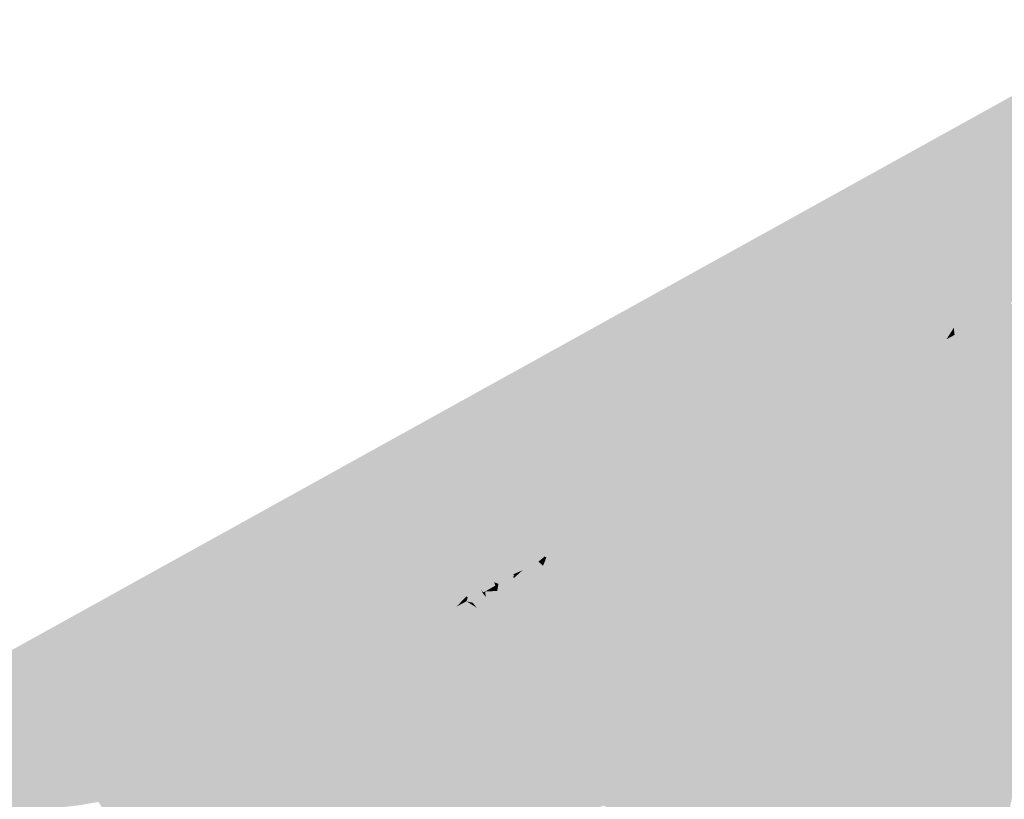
# Model space of a CAD drawing. Header units: metres. Extents: x 164696 to 183842, y 382615 to 387356.
# Tile 700 of 1056: x 182699.38 to 182701.67, y 386644.91 to 386646.72. Entities that reach past the tile are written whole.
import ezdxf

# ---------------------------------------------------------------- set-up
doc = ezdxf.new("R2010")
doc.units = ezdxf.units.M
doc.layers.add('C3D-SURFACE_TINSURFACE', color=7, linetype='Continuous')

msp = doc.modelspace()

# ---------------------------------------------------------------- linework, layer by layer
at = {"layer": 'C3D-SURFACE_TINSURFACE', "color": 11, "linetype": 'Continuous', "lineweight": -3, "true_color": 0xff8585}
for points in [[(182697.3308, 386644.1102), (182702.013, 386646.7242), (182696.6786, 386643.7692)], [(182697.3308, 386644.1102), (182700.0044, 386645.5786), (182702.013, 386646.7242)], [(182700.0044, 386645.5786), (182700.3173, 386645.6611), (182702.013, 386646.7242)], [(182701.4301, 386646.02), (182702.013, 386646.7242), (182700.3173, 386645.6611)], [(182701.4565, 386646.011), (182702.013, 386646.7242), (182701.4251, 386645.993)], [(182701.4251, 386645.993), (182702.013, 386646.7242), (182701.4301, 386646.02)], [(182701.4879, 386646.0281), (182702.013, 386646.7242), (182701.4565, 386646.011)], [(182701.5194, 386646.0452), (182702.013, 386646.7242), (182701.4879, 386646.0281)], [(182701.52, 386646.0181), (182702.013, 386646.7242), (182701.5194, 386646.0452)], [(182701.5535, 386646.0363), (182702.013, 386646.7242), (182701.52, 386646.0181)], [(182701.5567, 386646.0067), (182702.013, 386646.7242), (182701.5535, 386646.0363)], [(182701.5584, 386645.9902), (182702.013, 386646.7242), (182701.5567, 386646.0067)], [(182701.5584, 386645.9902), (182701.577, 386646.0003), (182702.013, 386646.7242)], [(182701.577, 386646.0003), (182701.6142, 386646.0206), (182702.013, 386646.7242)], [(182701.6142, 386646.0206), (182701.6515, 386646.0408), (182702.013, 386646.7242)], [(182701.6515, 386646.0408), (182701.6888, 386646.061), (182702.013, 386646.7242)], [(182701.6466, 386645.754), (182701.653, 386645.7224), (182701.7633, 386646.1026)], [(182701.6466, 386645.754), (182701.7633, 386646.1026), (182701.7261, 386646.0813)], [(182701.653, 386645.7224), (182702.4562, 386645.9184), (182701.7633, 386646.1026)], [(182701.6055, 386645.7134), (182701.621, 386645.7218), (182701.7261, 386646.0813)], [(182701.6055, 386645.7134), (182701.7261, 386646.0813), (182701.6888, 386646.061)], [(182701.621, 386645.7218), (182701.6466, 386645.754), (182701.7261, 386646.0813)], [(182701.5722, 386645.7049), (182701.5739, 386645.6706), (182701.6888, 386646.061)], [(182701.5722, 386645.7049), (182701.6888, 386646.061), (182701.6515, 386646.0408)], [(182701.5739, 386645.6706), (182701.6055, 386645.7134), (182701.6888, 386646.061)], [(182701.5311, 386645.6613), (182701.5281, 386645.6248), (182701.6515, 386646.0408)], [(182701.5281, 386645.6248), (182701.5722, 386645.7049), (182701.6515, 386646.0408)], [(182701.5311, 386645.6613), (182701.6515, 386646.0408), (182701.6142, 386646.0206)], [(182701.4301, 386646.02), (182700.3173, 386645.6611), (182701.092, 386645.8031)], [(182701.5296, 386645.7901), (182701.5151, 386645.6901), (182701.6142, 386646.0206)], [(182701.5311, 386645.6613), (182701.6142, 386646.0206), (182701.5151, 386645.6901)], [(182701.5296, 386645.7901), (182701.6142, 386646.0206), (182701.577, 386646.0003)], [(182701.5003, 386645.7991), (182701.4608, 386645.6182), (182701.577, 386646.0003)], [(182701.5296, 386645.7901), (182701.577, 386646.0003), (182701.4608, 386645.6182)], [(182701.5003, 386645.7991), (182701.577, 386646.0003), (182701.5584, 386645.9902)], [(182701.653, 386645.7224), (182701.7895, 386645.5497), (182702.4562, 386645.9184)], [(182701.5147, 386645.8992), (182701.471, 386645.8082), (182701.4395, 386645.6564)], [(182701.5003, 386645.7991), (182701.5147, 386645.8992), (182701.4395, 386645.6564)], [(182701.092, 386645.8031), (182700.3173, 386645.6611), (182701.0227, 386645.7802)], [(182701.471, 386645.8082), (182701.4524, 386645.798), (182701.4395, 386645.6564)], [(182701.0319, 386645.7705), (182701.0227, 386645.7802), (182700.3173, 386645.6611)], [(182701.4524, 386645.798), (182701.4352, 386645.7551), (182701.4395, 386645.6564)], [(182701.5003, 386645.7991), (182701.4395, 386645.6564), (182701.4608, 386645.6182)], [(182701.5296, 386645.7901), (182701.4608, 386645.6182), (182701.4715, 386645.599)], [(182701.0874, 386645.7659), (182701.0319, 386645.7705), (182700.3173, 386645.6611)], [(182701.0874, 386645.7659), (182700.3173, 386645.6611), (182701.0104, 386645.7424)], [(182701.0104, 386645.7424), (182700.3173, 386645.6611), (182700.9418, 386645.7216)], [(182701.4072, 386645.7399), (182701.3933, 386645.7319), (182701.4395, 386645.6564)], [(182701.4212, 386645.7475), (182701.4072, 386645.7399), (182701.4395, 386645.6564)], [(182701.4352, 386645.7551), (182701.4212, 386645.7475), (182701.4395, 386645.6564)], [(182700.9468, 386645.7079), (182700.9418, 386645.7216), (182700.3173, 386645.6611)], [(182701.3033, 386645.7166), (182701.3234, 386645.694), (182701.4395, 386645.6564)], [(182701.3033, 386645.7166), (182701.4395, 386645.6564), (182701.369, 386645.6986)], [(182701.3914, 386645.7107), (182701.3901, 386645.6966), (182701.4395, 386645.6564)], [(182701.3933, 386645.7319), (182701.3914, 386645.7107), (182701.4395, 386645.6564)], [(182700.9468, 386645.7079), (182700.3173, 386645.6611), (182700.8521, 386645.6876)], [(182701.3234, 386645.694), (182701.3354, 386645.6804), (182701.4395, 386645.6564)], [(182701.369, 386645.6986), (182701.4395, 386645.6564), (182701.3901, 386645.6966)], [(182700.8832, 386645.6734), (182700.8521, 386645.6876), (182700.3173, 386645.6611)], [(182700.9227, 386645.6555), (182700.8832, 386645.6734), (182700.3173, 386645.6611)], [(182701.4148, 386645.6329), (182701.4395, 386645.6564), (182701.3354, 386645.6804)], [(182699.3207, 386644.8727), (182700.3173, 386645.6611), (182699.2516, 386645.11)], [(182700.0044, 386645.5786), (182699.2516, 386645.11), (182700.3173, 386645.6611)], [(182699.3207, 386644.8727), (182699.6021, 386644.9226), (182700.3173, 386645.6611)], [(182699.6393, 386644.9428), (182700.3173, 386645.6611), (182699.6021, 386644.9226)], [(182699.6533, 386644.9504), (182700.3173, 386645.6611), (182699.6393, 386644.9428)], [(182699.6533, 386644.9504), (182699.7708, 386645.0657), (182700.3173, 386645.6611)], [(182699.7708, 386645.0657), (182699.8312, 386645.1151), (182700.3173, 386645.6611)], [(182699.8312, 386645.1151), (182699.9441, 386645.2284), (182700.3173, 386645.6611)], [(182699.9521, 386645.2218), (182700.3173, 386645.6611), (182699.9441, 386645.2284)], [(182699.9521, 386645.2218), (182699.9933, 386645.2551), (182700.3173, 386645.6611)], [(182699.9933, 386645.2551), (182700.0309, 386645.2855), (182700.3173, 386645.6611)], [(182700.0424, 386645.2818), (182700.3173, 386645.6611), (182700.0309, 386645.2855)], [(182700.0669, 386645.2951), (182700.3173, 386645.6611), (182700.0424, 386645.2818)], [(182700.0689, 386645.2732), (182700.3173, 386645.6611), (182700.0669, 386645.2951)], [(182700.0689, 386645.2732), (182700.1161, 386645.3218), (182700.3173, 386645.6611)], [(182700.123, 386645.3025), (182700.3173, 386645.6611), (182700.1161, 386645.3218)], [(182700.1412, 386645.2991), (182700.3173, 386645.6611), (182700.123, 386645.3025)], [(182700.1522, 386645.2737), (182700.3173, 386645.6611), (182700.1412, 386645.2991)], [(182700.1424, 386645.2176), (182700.161, 386645.2283), (182700.3173, 386645.6611)], [(182700.1424, 386645.2176), (182700.3173, 386645.6611), (182700.1522, 386645.2737)], [(182700.161, 386645.2283), (182700.1982, 386645.2485), (182700.3173, 386645.6611)], [(182700.1982, 386645.2485), (182700.3385, 386645.6227), (182700.3173, 386645.6611)], [(182700.6417, 386645.5578), (182700.3173, 386645.6611), (182700.3385, 386645.6227)], [(182700.6717, 386645.5741), (182700.3173, 386645.6611), (182700.6417, 386645.5578)], [(182700.7017, 386645.5904), (182700.3173, 386645.6611), (182700.6717, 386645.5741)], [(182700.8146, 386645.5958), (182700.3173, 386645.6611), (182700.7017, 386645.5904)], [(182700.8146, 386645.5958), (182700.7879, 386645.6207), (182700.3173, 386645.6611)], [(182700.8197, 386645.638), (182700.3173, 386645.6611), (182700.7879, 386645.6207)], [(182700.9227, 386645.6555), (182700.3173, 386645.6611), (182700.8197, 386645.638)], [(182701.4148, 386645.6329), (182701.4608, 386645.6182), (182701.4395, 386645.6564)], [(182700.2355, 386645.2687), (182700.3385, 386645.6227), (182700.1982, 386645.2485)], [(182700.2355, 386645.2687), (182700.3596, 386645.5843), (182700.3385, 386645.6227)], [(182700.5966, 386645.5401), (182700.3385, 386645.6227), (182700.3596, 386645.5843)], [(182700.6532, 386645.5486), (182700.3385, 386645.6227), (182700.5966, 386645.5401)], [(182700.6417, 386645.5578), (182700.3385, 386645.6227), (182700.6532, 386645.5486)], [(182701.3932, 386645.6345), (182701.4608, 386645.6182), (182701.4148, 386645.6329)], [(182701.4715, 386645.599), (182701.4608, 386645.6182), (182701.3932, 386645.6345)], [(182700.2728, 386645.289), (182700.3596, 386645.5843), (182700.2355, 386645.2687)], [(182700.3101, 386645.3092), (182700.3596, 386645.5843), (182700.2728, 386645.289)], [(182700.3101, 386645.3092), (182700.3807, 386645.546), (182700.3596, 386645.5843)], [(182700.5978, 386645.5077), (182700.3596, 386645.5843), (182700.3807, 386645.546)], [(182700.5978, 386645.5077), (182700.6054, 386645.5298), (182700.3596, 386645.5843)], [(182700.5966, 386645.5401), (182700.3596, 386645.5843), (182700.6054, 386645.5298)], [(182700.3473, 386645.3294), (182700.3807, 386645.546), (182700.3101, 386645.3092)], [(182700.3473, 386645.3294), (182700.4018, 386645.5076), (182700.3807, 386645.546)], [(182700.6022, 386645.4741), (182700.3807, 386645.546), (182700.4018, 386645.5076)], [(182700.6022, 386645.4741), (182700.6033, 386645.5009), (182700.3807, 386645.546)], [(182700.5978, 386645.5077), (182700.3807, 386645.546), (182700.6033, 386645.5009)], [(182700.3846, 386645.3497), (182700.4018, 386645.5076), (182700.3473, 386645.3294)], [(182700.3846, 386645.3497), (182700.4229, 386645.4692), (182700.4018, 386645.5076)], [(182700.5709, 386645.4519), (182700.4018, 386645.5076), (182700.4229, 386645.4692)], [(182700.5895, 386645.462), (182700.6027, 386645.4731), (182700.4018, 386645.5076)], [(182700.5895, 386645.462), (182700.4018, 386645.5076), (182700.5709, 386645.4519)], [(182700.6022, 386645.4741), (182700.4018, 386645.5076), (182700.6027, 386645.4731)], [(182700.8123, 386645.5204), (182700.6761, 386645.0088), (182700.7886, 386645.3617)], [(182700.8023, 386645.5025), (182700.6761, 386645.0088), (182700.8123, 386645.5204)], [(182700.8023, 386645.5025), (182700.7131, 386645.2664), (182700.655, 386645.0472)], [(182700.8023, 386645.5025), (182700.655, 386645.0472), (182700.6761, 386645.0088)], [(182700.3986, 386645.3572), (182700.4229, 386645.4692), (182700.3846, 386645.3497)], [(182700.3986, 386645.3572), (182700.422, 386645.3817), (182700.4229, 386645.4692)], [(182700.4249, 386645.3784), (182700.4229, 386645.4692), (182700.422, 386645.3817)], [(182700.4249, 386645.3784), (182700.444, 386645.4309), (182700.4229, 386645.4692)], [(182700.5308, 386645.4317), (182700.5307, 386645.4327), (182700.4229, 386645.4692)], [(182700.5308, 386645.4317), (182700.4229, 386645.4692), (182700.444, 386645.4309)], [(182700.5522, 386645.4418), (182700.5709, 386645.4519), (182700.4229, 386645.4692)], [(182700.5522, 386645.4418), (182700.4229, 386645.4692), (182700.5307, 386645.4327)], [(182700.5895, 386645.462), (182700.5709, 386645.4519), (182700.5284, 386645.2774)], [(182700.5895, 386645.462), (182700.5284, 386645.2774), (182700.6002, 386645.4527)], [(182700.5522, 386645.4418), (182700.5073, 386645.3158), (182700.5709, 386645.4519)], [(182700.5709, 386645.4519), (182700.5073, 386645.3158), (182700.5284, 386645.2774)], [(182700.5522, 386645.4418), (182700.5317, 386645.4234), (182700.5073, 386645.3158)], [(182700.5984, 386645.4333), (182700.6002, 386645.4527), (182700.5284, 386645.2774)], [(182700.4249, 386645.3784), (182700.4563, 386645.3976), (182700.444, 386645.4309)], [(182700.5308, 386645.4317), (182700.444, 386645.4309), (182700.4867, 386645.4141)], [(182700.4605, 386645.3907), (182700.4651, 386645.3925), (182700.444, 386645.4309)], [(182700.4605, 386645.3907), (182700.444, 386645.4309), (182700.4563, 386645.3976)], [(182700.4891, 386645.4062), (182700.4867, 386645.4141), (182700.444, 386645.4309)], [(182700.4891, 386645.4062), (182700.444, 386645.4309), (182700.4651, 386645.3925)], [(182700.531, 386645.4274), (182700.4934, 386645.3939), (182700.4862, 386645.3541)], [(182700.5317, 386645.4234), (182700.531, 386645.4274), (182700.4862, 386645.3541)], [(182700.5317, 386645.4234), (182700.4862, 386645.3541), (182700.5073, 386645.3158)], [(182700.5984, 386645.4333), (182700.5284, 386645.2774), (182700.5495, 386645.239)], [(182700.5984, 386645.4333), (182700.5495, 386645.239), (182700.5895, 386645.3446)], [(182700.467, 386645.3796), (182700.4651, 386645.3925), (182700.4605, 386645.3907)], [(182700.4934, 386645.3939), (182700.4891, 386645.4062), (182700.4651, 386645.3925)], [(182700.4934, 386645.3939), (182700.4651, 386645.3925), (182700.4862, 386645.3541)], [(182700.467, 386645.3796), (182700.4862, 386645.3541), (182700.4651, 386645.3925)], [(182700.4365, 386645.3663), (182700.4862, 386645.3541), (182700.467, 386645.3796)], [(182700.6783, 386645.3738), (182700.6128, 386645.1239), (182700.701, 386645.3862)], [(182700.6709, 386645.2258), (182700.701, 386645.3862), (182700.6128, 386645.1239)], [(182700.6452, 386645.3167), (182700.6128, 386645.1239), (182700.6783, 386645.3738)], [(182700.3846, 386645.3497), (182700.3473, 386645.3294), (182700.5284, 386645.2774)], [(182700.3986, 386645.3572), (182700.3846, 386645.3497), (182700.5073, 386645.3158)], [(182700.3846, 386645.3497), (182700.5284, 386645.2774), (182700.5073, 386645.3158)], [(182700.3986, 386645.3572), (182700.5073, 386645.3158), (182700.4456, 386645.3549)], [(182700.4456, 386645.3549), (182700.4862, 386645.3541), (182700.4365, 386645.3663)], [(182700.4456, 386645.3549), (182700.5073, 386645.3158), (182700.4862, 386645.3541)], [(182700.5895, 386645.3446), (182700.5495, 386645.239), (182700.5583, 386645.223)], [(182700.7886, 386645.3617), (182700.6761, 386645.0088), (182700.6972, 386644.9704)], [(182700.7886, 386645.3617), (182700.6972, 386644.9704), (182700.7974, 386645.3457)], [(182700.7974, 386645.3457), (182700.6972, 386644.9704), (182700.8192, 386645.3575)], [(182700.8192, 386645.3575), (182700.6972, 386644.9704), (182701.1322, 386645.1986)], [(182700.5495, 386645.239), (182700.3473, 386645.3294), (182700.3101, 386645.3092)], [(182700.5495, 386645.239), (182700.5284, 386645.2774), (182700.3473, 386645.3294)], [(182700.5495, 386645.239), (182700.3101, 386645.3092), (182700.2728, 386645.289)], [(182700.6452, 386645.3167), (182700.6202, 386645.2718), (182700.5917, 386645.1623)], [(182700.6452, 386645.3167), (182700.5917, 386645.1623), (182700.6128, 386645.1239)], [(182700.4548, 386645.235), (182700.2728, 386645.289), (182700.2355, 386645.2687)], [(182700.5583, 386645.223), (182700.5495, 386645.239), (182700.2728, 386645.289)], [(182700.5583, 386645.223), (182700.2728, 386645.289), (182700.4548, 386645.235)], [(182700.5917, 386645.1623), (182700.2355, 386645.2687), (182700.1982, 386645.2485)], [(182700.5829, 386645.1783), (182700.4533, 386645.2245), (182700.2355, 386645.2687)], [(182700.5829, 386645.1783), (182700.2355, 386645.2687), (182700.5917, 386645.1623)], [(182700.4548, 386645.235), (182700.2355, 386645.2687), (182700.4533, 386645.2245)], [(182700.5829, 386645.1783), (182700.5917, 386645.1623), (182700.6202, 386645.2718)], [(182700.6821, 386645.2319), (182700.655, 386645.0472), (182700.7131, 386645.2664)], [(182700.161, 386645.2283), (182700.6128, 386645.1239), (182700.1982, 386645.2485)], [(182700.5917, 386645.1623), (182700.1982, 386645.2485), (182700.6128, 386645.1239)], [(182700.6709, 386645.2258), (182700.6339, 386645.0855), (182700.6821, 386645.2319)], [(182700.6821, 386645.2319), (182700.6339, 386645.0855), (182700.655, 386645.0472)], [(182700.4426, 386645.1311), (182700.161, 386645.2283), (182700.1424, 386645.2176)], [(182700.4426, 386645.1311), (182700.6339, 386645.0855), (182700.161, 386645.2283)], [(182700.6339, 386645.0855), (182700.6128, 386645.1239), (182700.161, 386645.2283)], [(182700.6709, 386645.2258), (182700.6128, 386645.1239), (182700.6339, 386645.0855)], [(182701.1958, 386645.2103), (182700.7184, 386644.932), (182701.1534, 386645.1603)], [(182701.1322, 386645.1986), (182700.7184, 386644.932), (182701.1958, 386645.2103)], [(182701.1322, 386645.1986), (182700.6972, 386644.9704), (182700.7184, 386644.932)], [(182701.2064, 386645.1658), (182700.7395, 386644.8937), (182701.1746, 386645.122)], [(182701.1534, 386645.1603), (182700.7395, 386644.8937), (182701.2064, 386645.1658)], [(182701.7108, 386645.1684), (182701.6597, 386645.0461), (182701.601, 386644.7945)], [(182701.7108, 386645.1684), (182701.601, 386644.7945), (182701.7161, 386645.1588)], [(182701.1534, 386645.1603), (182700.7184, 386644.932), (182700.7395, 386644.8937)], [(182701.7161, 386645.1588), (182701.601, 386644.7945), (182701.6383, 386644.8147)], [(182701.7161, 386645.1588), (182701.6383, 386644.8147), (182701.7374, 386645.1206)], [(182700.4426, 386645.1311), (182700.3894, 386645.1271), (182700.655, 386645.0472)], [(182700.3894, 386645.1271), (182700.452, 386645.097), (182700.655, 386645.0472)], [(182700.4426, 386645.1311), (182700.655, 386645.0472), (182700.6339, 386645.0855)], [(182701.4905, 386644.9488), (182701.1746, 386645.122), (182700.7395, 386644.8937)], [(182701.6756, 386644.8349), (182701.7374, 386645.1206), (182701.6383, 386644.8147)], [(182700.452, 386645.097), (182700.4182, 386645.0866), (182700.6761, 386645.0088)], [(182700.452, 386645.097), (182700.6761, 386645.0088), (182700.655, 386645.0472)], [(182700.4182, 386645.0866), (182700.4323, 386645.0701), (182700.6761, 386645.0088)], [(182700.4452, 386645.0467), (182700.6761, 386645.0088), (182700.4323, 386645.0701)], [(182700.4452, 386645.0467), (182700.4792, 386645.0264), (182700.6972, 386644.9704)], [(182700.4452, 386645.0467), (182700.6972, 386644.9704), (182700.6761, 386645.0088)], [(182701.6597, 386645.0461), (182701.6457, 386645.0385), (182701.5637, 386644.7743)], [(182701.6597, 386645.0461), (182701.5637, 386644.7743), (182701.601, 386644.7945)], [(182700.3133, 386644.7608), (182700.6972, 386644.9704), (182700.4792, 386645.0264)], [(182701.6457, 386645.0385), (182701.5912, 386644.8895), (182701.5637, 386644.7743)], [(182700.2691, 386644.7117), (182700.7184, 386644.932), (182700.6972, 386644.9704)], [(182700.2691, 386644.7117), (182700.6972, 386644.9704), (182700.3133, 386644.7608)], [(182699.6572, 386644.8869), (182699.6393, 386644.9428), (182699.6021, 386644.9226)], [(182699.6533, 386644.9504), (182699.6393, 386644.9428), (182699.6572, 386644.8869)], [(182700.2691, 386644.7117), (182700.2248, 386644.6626), (182700.7184, 386644.932)], [(182700.2248, 386644.6626), (182700.2903, 386644.6734), (182700.7184, 386644.932)], [(182700.2903, 386644.6734), (182700.7395, 386644.8937), (182700.7184, 386644.932)], [(182701.4905, 386644.9488), (182700.7395, 386644.8937), (182701.4146, 386644.6933)], [(182701.4857, 386644.85), (182701.4905, 386644.9488), (182701.4146, 386644.6933)], [(182699.5149, 386644.8942), (182699.6021, 386644.9226), (182699.3207, 386644.8727)], [(182699.5149, 386644.8942), (182699.5648, 386644.9024), (182699.6021, 386644.9226)], [(182699.5769, 386644.884), (182699.6021, 386644.9226), (182699.5648, 386644.9024)], [(182699.5769, 386644.884), (182699.6485, 386644.8252), (182699.6021, 386644.9226)], [(182699.6572, 386644.8869), (182699.6021, 386644.9226), (182699.6485, 386644.8252)]]:
    msp.add_solid(points, dxfattribs=at)
at = {"layer": 'C3D-SURFACE_TINSURFACE', "color": 61, "linetype": 'Continuous', "lineweight": -3, "true_color": 0xe4eb6b}
for points in [[(182701.3907, 386645.8992), (182701.4279, 386645.9194), (182701.5194, 386646.0452)], [(182701.3907, 386645.8992), (182701.5194, 386646.0452), (182701.4879, 386646.0281)], [(182701.4279, 386645.9194), (182701.52, 386646.0181), (182701.5194, 386646.0452)], [(182701.4652, 386645.9397), (182701.5025, 386645.9599), (182701.5535, 386646.0363)], [(182701.4652, 386645.9397), (182701.5535, 386646.0363), (182701.52, 386646.0181)], [(182701.5025, 386645.9599), (182701.5567, 386646.0067), (182701.5535, 386646.0363)], [(182701.2789, 386645.8374), (182701.4301, 386646.02), (182701.092, 386645.8031)], [(182701.2789, 386645.8374), (182701.4251, 386645.993), (182701.4301, 386646.02)], [(182701.3162, 386645.8576), (182701.3534, 386645.879), (182701.4565, 386646.011)], [(182701.3162, 386645.8576), (182701.4565, 386646.011), (182701.4251, 386645.993)], [(182701.3534, 386645.879), (182701.3907, 386645.8992), (182701.4879, 386646.0281)], [(182701.3534, 386645.879), (182701.4879, 386646.0281), (182701.4565, 386646.011)], [(182701.4279, 386645.9194), (182701.4652, 386645.9397), (182701.52, 386646.0181)], [(182701.2789, 386645.8374), (182701.3162, 386645.8576), (182701.4251, 386645.993)], [(182701.5398, 386645.9801), (182701.5003, 386645.7991), (182701.5584, 386645.9902)], [(182701.5025, 386645.9599), (182701.5398, 386645.9801), (182701.5567, 386646.0067)], [(182701.5398, 386645.9801), (182701.5584, 386645.9902), (182701.5567, 386646.0067)], [(182701.5398, 386645.9801), (182701.5147, 386645.8992), (182701.5003, 386645.7991)], [(182701.5025, 386645.9599), (182701.5147, 386645.8992), (182701.5398, 386645.9801)], [(182701.4652, 386645.9397), (182701.471, 386645.8082), (182701.5025, 386645.9599)], [(182701.5025, 386645.9599), (182701.471, 386645.8082), (182701.5147, 386645.8992)], [(182701.3907, 386645.8992), (182701.4352, 386645.7551), (182701.4279, 386645.9194)], [(182701.4279, 386645.9194), (182701.4524, 386645.798), (182701.4652, 386645.9397)], [(182701.4279, 386645.9194), (182701.4352, 386645.7551), (182701.4524, 386645.798)], [(182701.4652, 386645.9397), (182701.4524, 386645.798), (182701.471, 386645.8082)], [(182701.3534, 386645.879), (182701.4212, 386645.7475), (182701.3907, 386645.8992)], [(182701.3907, 386645.8992), (182701.4212, 386645.7475), (182701.4352, 386645.7551)], [(182701.3162, 386645.8576), (182701.4072, 386645.7399), (182701.3534, 386645.879)], [(182701.3534, 386645.879), (182701.4072, 386645.7399), (182701.4212, 386645.7475)], [(182701.2789, 386645.8374), (182701.3933, 386645.7319), (182701.3162, 386645.8576)], [(182701.3162, 386645.8576), (182701.3933, 386645.7319), (182701.4072, 386645.7399)], [(182701.2417, 386645.8172), (182701.2789, 386645.8374), (182701.092, 386645.8031)], [(182701.2417, 386645.8172), (182701.3914, 386645.7107), (182701.2789, 386645.8374)], [(182701.2789, 386645.8374), (182701.3914, 386645.7107), (182701.3933, 386645.7319)], [(182701.2417, 386645.8172), (182701.0227, 386645.7802), (182701.0319, 386645.7705)], [(182701.2417, 386645.8172), (182701.092, 386645.8031), (182701.0227, 386645.7802)], [(182701.2417, 386645.8172), (182701.0319, 386645.7705), (182701.2044, 386645.7969)], [(182701.2417, 386645.8172), (182701.2044, 386645.7969), (182701.369, 386645.6986)], [(182701.2417, 386645.8172), (182701.369, 386645.6986), (182701.3901, 386645.6966)], [(182701.2417, 386645.8172), (182701.3901, 386645.6966), (182701.3914, 386645.7107)], [(182701.2044, 386645.7969), (182701.0319, 386645.7705), (182701.0874, 386645.7659)], [(182701.2044, 386645.7969), (182701.0874, 386645.7659), (182701.1671, 386645.7767)], [(182701.2044, 386645.7969), (182701.1671, 386645.7767), (182701.3033, 386645.7166)], [(182701.2044, 386645.7969), (182701.3033, 386645.7166), (182701.369, 386645.6986)], [(182701.4821, 386645.5799), (182701.5296, 386645.7901), (182701.4715, 386645.599)], [(182701.4821, 386645.5799), (182701.5151, 386645.6901), (182701.5296, 386645.7901)], [(182701.1298, 386645.7565), (182701.0874, 386645.7659), (182701.0104, 386645.7424)], [(182701.1298, 386645.7565), (182701.1671, 386645.7767), (182701.0874, 386645.7659)], [(182701.1298, 386645.7565), (182701.3033, 386645.7166), (182701.1671, 386645.7767)], [(182701.0926, 386645.7362), (182701.0104, 386645.7424), (182700.9418, 386645.7216)], [(182701.0926, 386645.7362), (182700.9418, 386645.7216), (182700.9468, 386645.7079)], [(182701.0926, 386645.7362), (182700.9468, 386645.7079), (182701.0553, 386645.716)], [(182701.0926, 386645.7362), (182701.1298, 386645.7565), (182701.0104, 386645.7424)], [(182701.0926, 386645.7362), (182701.0553, 386645.716), (182701.3932, 386645.6345)], [(182701.0926, 386645.7362), (182701.3234, 386645.694), (182701.1298, 386645.7565)], [(182701.0926, 386645.7362), (182701.3932, 386645.6345), (182701.4148, 386645.6329)], [(182701.0926, 386645.7362), (182701.3354, 386645.6804), (182701.3234, 386645.694)], [(182701.0926, 386645.7362), (182701.4148, 386645.6329), (182701.3354, 386645.6804)], [(182701.1298, 386645.7565), (182701.3234, 386645.694), (182701.3033, 386645.7166)], [(182701.5672, 386645.4268), (182701.653, 386645.7224), (182701.6466, 386645.754)], [(182701.5672, 386645.4268), (182701.6466, 386645.754), (182701.621, 386645.7218)], [(182701.0181, 386645.6958), (182701.0553, 386645.716), (182700.9468, 386645.7079)], [(182701.0181, 386645.6958), (182701.4821, 386645.5799), (182701.0553, 386645.716)], [(182701.0553, 386645.716), (182701.4821, 386645.5799), (182701.4715, 386645.599)], [(182701.0553, 386645.716), (182701.4715, 386645.599), (182701.3932, 386645.6345)], [(182701.5459, 386645.4651), (182701.621, 386645.7218), (182701.6055, 386645.7134)], [(182701.5672, 386645.4268), (182701.621, 386645.7218), (182701.5459, 386645.4651)], [(182701.5459, 386645.4651), (182701.6055, 386645.7134), (182701.5739, 386645.6706)], [(182701.5672, 386645.4268), (182701.7895, 386645.5497), (182701.653, 386645.7224)], [(182701.0181, 386645.6958), (182700.9468, 386645.7079), (182700.8521, 386645.6876)], [(182701.0181, 386645.6958), (182700.8521, 386645.6876), (182700.8832, 386645.6734)], [(182701.0181, 386645.6958), (182700.8832, 386645.6734), (182700.9808, 386645.6756)], [(182701.0181, 386645.6958), (182700.9808, 386645.6756), (182701.5034, 386645.5416)], [(182701.0181, 386645.6958), (182701.5034, 386645.5416), (182701.4821, 386645.5799)], [(182701.4821, 386645.5799), (182701.5311, 386645.6613), (182701.5151, 386645.6901)], [(182701.5246, 386645.5033), (182701.5739, 386645.6706), (182701.5722, 386645.7049)], [(182701.5246, 386645.5033), (182701.5722, 386645.7049), (182701.5281, 386645.6248)], [(182700.9808, 386645.6756), (182700.8832, 386645.6734), (182700.9227, 386645.6555)], [(182700.9808, 386645.6756), (182700.9227, 386645.6555), (182700.9435, 386645.6553)], [(182700.9808, 386645.6756), (182700.9435, 386645.6553), (182701.5246, 386645.5033)], [(182700.9808, 386645.6756), (182701.5246, 386645.5033), (182701.5034, 386645.5416)], [(182701.5459, 386645.4651), (182701.5739, 386645.6706), (182701.5246, 386645.5033)], [(182700.9063, 386645.634), (182700.9227, 386645.6555), (182700.8197, 386645.638)], [(182700.9063, 386645.634), (182700.9435, 386645.6553), (182700.9227, 386645.6555)], [(182700.9063, 386645.634), (182701.5459, 386645.4651), (182700.9435, 386645.6553)], [(182701.5459, 386645.4651), (182701.5246, 386645.5033), (182700.9435, 386645.6553)], [(182701.4821, 386645.5799), (182701.5034, 386645.5416), (182701.5311, 386645.6613)], [(182701.5034, 386645.5416), (182701.5281, 386645.6248), (182701.5311, 386645.6613)], [(182700.869, 386645.6138), (182700.8197, 386645.638), (182700.7879, 386645.6207)], [(182700.869, 386645.6138), (182700.7879, 386645.6207), (182700.8146, 386645.5958)], [(182700.9063, 386645.634), (182700.869, 386645.6138), (182700.7974, 386645.3457)], [(182700.9063, 386645.634), (182700.7974, 386645.3457), (182700.8192, 386645.3575)], [(182701.5672, 386645.4268), (182700.9063, 386645.634), (182700.8192, 386645.3575)], [(182700.869, 386645.6138), (182700.9063, 386645.634), (182700.8197, 386645.638)], [(182701.5672, 386645.4268), (182701.5459, 386645.4651), (182700.9063, 386645.634)], [(182701.5246, 386645.5033), (182701.5281, 386645.6248), (182701.5034, 386645.5416)], [(182700.869, 386645.6138), (182700.8123, 386645.5204), (182700.7886, 386645.3617)], [(182700.869, 386645.6138), (182700.7886, 386645.3617), (182700.7974, 386645.3457)], [(182700.869, 386645.6138), (182700.8317, 386645.5935), (182700.8123, 386645.5204)], [(182700.869, 386645.6138), (182700.8146, 386645.5958), (182700.8317, 386645.5935)], [(182698.5166, 386644.73), (182700.0044, 386645.5786), (182697.3308, 386644.1102)], [(182698.5166, 386644.73), (182699.2516, 386645.11), (182700.0044, 386645.5786)], [(182700.72, 386645.5328), (182700.6717, 386645.5741), (182700.6417, 386645.5578)], [(182700.7945, 386645.5733), (182700.7572, 386645.5531), (182700.6709, 386645.2258)], [(182700.7945, 386645.5733), (182700.6709, 386645.2258), (182700.6821, 386645.2319)], [(182700.7572, 386645.5531), (182700.7017, 386645.5904), (182700.6717, 386645.5741)], [(182700.72, 386645.5328), (182700.7572, 386645.5531), (182700.6717, 386645.5741)], [(182700.7945, 386645.5733), (182700.6821, 386645.2319), (182700.7131, 386645.2664)], [(182700.7945, 386645.5733), (182700.8146, 386645.5958), (182700.7017, 386645.5904)], [(182700.7572, 386645.5531), (182700.7945, 386645.5733), (182700.7017, 386645.5904)], [(182700.7945, 386645.5733), (182700.7131, 386645.2664), (182700.8023, 386645.5025)], [(182700.7945, 386645.5733), (182700.8317, 386645.5935), (182700.8146, 386645.5958)], [(182700.7945, 386645.5733), (182700.8023, 386645.5025), (182700.8317, 386645.5935)], [(182700.8317, 386645.5935), (182700.8023, 386645.5025), (182700.8123, 386645.5204)], [(182700.72, 386645.5328), (182700.6417, 386645.5578), (182700.6532, 386645.5486)], [(182700.7572, 386645.5531), (182700.701, 386645.3862), (182700.6709, 386645.2258)], [(182700.7572, 386645.5531), (182700.72, 386645.5328), (182700.6783, 386645.3738)], [(182700.7572, 386645.5531), (182700.6783, 386645.3738), (182700.701, 386645.3862)], [(182700.6827, 386645.5126), (182700.6532, 386645.5486), (182700.5966, 386645.5401)], [(182700.6827, 386645.5126), (182700.5966, 386645.5401), (182700.6054, 386645.5298)], [(182700.6827, 386645.5126), (182700.6054, 386645.5298), (182700.5978, 386645.5077)], [(182700.6827, 386645.5126), (182700.6452, 386645.3167), (182700.72, 386645.5328)], [(182700.72, 386645.5328), (182700.6452, 386645.3167), (182700.6783, 386645.3738)], [(182700.6827, 386645.5126), (182700.72, 386645.5328), (182700.6532, 386645.5486)], [(182701.5672, 386645.4268), (182701.7947, 386645.5401), (182701.7895, 386645.5497)], [(182701.5885, 386645.3885), (182701.7947, 386645.5401), (182701.5672, 386645.4268)], [(182701.5885, 386645.3885), (182701.8551, 386645.536), (182701.7947, 386645.5401)], [(182701.5885, 386645.3885), (182701.881, 386645.5342), (182701.8551, 386645.536)], [(182701.6098, 386645.3502), (182701.881, 386645.5342), (182701.5885, 386645.3885)], [(182701.6098, 386645.3502), (182701.9356, 386645.5304), (182701.881, 386645.5342)], [(182701.6098, 386645.3502), (182702.2834, 386645.1938), (182701.9356, 386645.5304)], [(182700.6827, 386645.5126), (182700.6454, 386645.4924), (182700.5706, 386645.2006)], [(182700.6827, 386645.5126), (182700.5706, 386645.2006), (182700.5829, 386645.1783)], [(182700.6827, 386645.5126), (182700.5829, 386645.1783), (182700.6202, 386645.2718)], [(182700.6827, 386645.5126), (182700.5978, 386645.5077), (182700.6454, 386645.4924)], [(182700.6454, 386645.4924), (182700.5978, 386645.5077), (182700.6033, 386645.5009)], [(182700.6827, 386645.5126), (182700.6202, 386645.2718), (182700.6452, 386645.3167)], [(182700.5706, 386645.2006), (182700.6454, 386645.4924), (182700.5895, 386645.3446)], [(182700.6454, 386645.4924), (182700.5984, 386645.4333), (182700.5895, 386645.3446)], [(182700.6454, 386645.4924), (182700.6082, 386645.4721), (182700.5984, 386645.4333)], [(182700.6454, 386645.4924), (182700.6033, 386645.5009), (182700.6022, 386645.4741)], [(182700.6454, 386645.4924), (182700.6022, 386645.4741), (182700.6082, 386645.4721)], [(182700.6082, 386645.4721), (182700.6027, 386645.4731), (182700.5895, 386645.462)], [(182700.6082, 386645.4721), (182700.5895, 386645.462), (182700.6002, 386645.4527)], [(182700.6082, 386645.4721), (182700.6002, 386645.4527), (182700.5984, 386645.4333)], [(182700.6082, 386645.4721), (182700.6022, 386645.4741), (182700.6027, 386645.4731)], [(182700.5336, 386645.4317), (182700.5522, 386645.4418), (182700.5307, 386645.4327)], [(182700.5336, 386645.4317), (182700.5317, 386645.4234), (182700.5522, 386645.4418)], [(182700.4963, 386645.4103), (182700.5308, 386645.4317), (182700.4867, 386645.4141)], [(182700.4963, 386645.4103), (182700.4867, 386645.4141), (182700.4891, 386645.4062)], [(182700.4963, 386645.4103), (182700.4934, 386645.3939), (182700.531, 386645.4274)], [(182700.4963, 386645.4103), (182700.5336, 386645.4317), (182700.5308, 386645.4317)], [(182700.4963, 386645.4103), (182700.531, 386645.4274), (182700.5336, 386645.4317)], [(182700.5336, 386645.4317), (182700.5307, 386645.4327), (182700.5308, 386645.4317)], [(182700.5336, 386645.4317), (182700.531, 386645.4274), (182700.5317, 386645.4234)], [(182701.5672, 386645.4268), (182700.8192, 386645.3575), (182701.1322, 386645.1986)], [(182701.5672, 386645.4268), (182701.1322, 386645.1986), (182701.1958, 386645.2103)], [(182701.5885, 386645.3885), (182701.5672, 386645.4268), (182701.1958, 386645.2103)], [(182700.4591, 386645.3901), (182700.4249, 386645.3784), (182700.4219, 386645.3699)], [(182700.4591, 386645.3901), (182700.4219, 386645.3699), (182700.4365, 386645.3663)], [(182700.4591, 386645.3901), (182700.4563, 386645.3976), (182700.4249, 386645.3784)], [(182700.4591, 386645.3901), (182700.4365, 386645.3663), (182700.467, 386645.3796)], [(182700.4591, 386645.3901), (182700.4605, 386645.3907), (182700.4563, 386645.3976)], [(182700.4591, 386645.3901), (182700.467, 386645.3796), (182700.4605, 386645.3907)], [(182700.4963, 386645.4103), (182700.4891, 386645.4062), (182700.4934, 386645.3939)], [(182700.4219, 386645.3699), (182700.422, 386645.3817), (182700.3986, 386645.3572)], [(182700.4219, 386645.3699), (182700.3986, 386645.3572), (182700.4456, 386645.3549)], [(182700.4219, 386645.3699), (182700.4249, 386645.3784), (182700.422, 386645.3817)], [(182700.4219, 386645.3699), (182700.4456, 386645.3549), (182700.4365, 386645.3663)], [(182701.5885, 386645.3885), (182701.1958, 386645.2103), (182701.1534, 386645.1603)], [(182701.5885, 386645.3885), (182701.1534, 386645.1603), (182701.2064, 386645.1658)], [(182701.6098, 386645.3502), (182701.5885, 386645.3885), (182701.2064, 386645.1658)], [(182700.5706, 386645.2006), (182700.5895, 386645.3446), (182700.5583, 386645.223)], [(182701.6098, 386645.3502), (182701.1746, 386645.122), (182701.4905, 386644.9488)], [(182701.6098, 386645.3502), (182701.2064, 386645.1658), (182701.1746, 386645.122)], [(182701.631, 386645.312), (182701.6098, 386645.3502), (182701.4857, 386644.85)], [(182701.6098, 386645.3502), (182701.4905, 386644.9488), (182701.4857, 386644.85)], [(182701.631, 386645.312), (182702.2348, 386645.1395), (182701.6098, 386645.3502)], [(182701.6098, 386645.3502), (182702.2348, 386645.1395), (182702.2721, 386645.1597)], [(182701.6098, 386645.3502), (182702.2721, 386645.1597), (182702.2834, 386645.1938)], [(182700.0119, 386645.1463), (182700.123, 386645.3025), (182700.1161, 386645.3218)], [(182700.0119, 386645.1463), (182700.1161, 386645.3218), (182700.0689, 386645.2732)], [(182700.0119, 386645.1463), (182700.0492, 386645.1665), (182700.123, 386645.3025)], [(182700.0492, 386645.1665), (182700.1412, 386645.2991), (182700.123, 386645.3025)], [(182700.0492, 386645.1665), (182700.0865, 386645.1867), (182700.1412, 386645.2991)], [(182700.0865, 386645.1867), (182700.1522, 386645.2737), (182700.1412, 386645.2991)], [(182701.631, 386645.312), (182701.4817, 386644.8133), (182701.5246, 386644.8783)], [(182701.631, 386645.312), (182701.4857, 386644.85), (182701.4817, 386644.8133)], [(182701.6523, 386645.2737), (182701.631, 386645.312), (182701.5246, 386644.8783)], [(182701.631, 386645.312), (182701.6523, 386645.2737), (182702.1975, 386645.1193)], [(182701.631, 386645.312), (182702.1975, 386645.1193), (182702.2348, 386645.1395)], [(182699.8629, 386645.0653), (182700.0309, 386645.2855), (182699.9933, 386645.2551)], [(182699.8629, 386645.0653), (182700.0424, 386645.2818), (182700.0309, 386645.2855)], [(182699.8629, 386645.0653), (182699.9001, 386645.0856), (182700.0424, 386645.2818)], [(182699.9001, 386645.0856), (182699.9374, 386645.1058), (182700.0669, 386645.2951)], [(182699.9001, 386645.0856), (182700.0669, 386645.2951), (182700.0424, 386645.2818)], [(182699.9374, 386645.1058), (182700.0689, 386645.2732), (182700.0669, 386645.2951)], [(182699.8629, 386645.0653), (182699.9933, 386645.2551), (182699.8256, 386645.0451)], [(182699.8256, 386645.0451), (182699.9933, 386645.2551), (182699.9521, 386645.2218)], [(182699.9374, 386645.1058), (182699.9747, 386645.126), (182700.0689, 386645.2732)], [(182700.0119, 386645.1463), (182700.0689, 386645.2732), (182699.9747, 386645.126)], [(182700.0865, 386645.1867), (182700.1238, 386645.2069), (182700.1522, 386645.2737)], [(182700.1238, 386645.2069), (182700.1424, 386645.2176), (182700.1522, 386645.2737)], [(182701.6523, 386645.2737), (182701.5246, 386644.8783), (182701.5299, 386644.8688)], [(182701.6523, 386645.2737), (182701.5299, 386644.8688), (182701.5579, 386644.8839)], [(182701.6736, 386645.2354), (182701.6523, 386645.2737), (182701.5579, 386644.8839)], [(182701.6523, 386645.2737), (182701.6736, 386645.2354), (182702.1602, 386645.099)], [(182701.6523, 386645.2737), (182702.1602, 386645.099), (182702.1975, 386645.1193)], [(182700.5706, 386645.2006), (182700.4548, 386645.235), (182700.4533, 386645.2245)], [(182700.5706, 386645.2006), (182700.5583, 386645.223), (182700.4548, 386645.235)], [(182701.6736, 386645.2354), (182701.5579, 386644.8839), (182701.5632, 386644.8744)], [(182701.6736, 386645.2354), (182701.5632, 386644.8744), (182701.5912, 386644.8895)], [(182701.6736, 386645.2354), (182701.5912, 386644.8895), (182701.6457, 386645.0385)], [(182701.6736, 386645.2354), (182701.6457, 386645.0385), (182701.6949, 386645.1971)], [(182701.6736, 386645.2354), (182702.123, 386645.0788), (182702.1602, 386645.099)], [(182701.6736, 386645.2354), (182701.6949, 386645.1971), (182702.123, 386645.0788)], [(182699.7511, 386645.0046), (182699.9521, 386645.2218), (182699.9441, 386645.2284)], [(182699.7511, 386645.0046), (182699.9441, 386645.2284), (182699.8312, 386645.1151)], [(182699.7511, 386645.0046), (182699.7884, 386645.0249), (182699.9521, 386645.2218)], [(182699.8256, 386645.0451), (182699.9521, 386645.2218), (182699.7884, 386645.0249)], [(182700.0865, 386645.1867), (182700.3894, 386645.1271), (182700.1238, 386645.2069)], [(182700.1238, 386645.2069), (182700.4426, 386645.1311), (182700.1424, 386645.2176)], [(182700.1238, 386645.2069), (182700.3894, 386645.1271), (182700.4426, 386645.1311)], [(182700.5706, 386645.2006), (182700.4533, 386645.2245), (182700.5829, 386645.1783)], [(182700.0492, 386645.1665), (182700.4182, 386645.0866), (182700.0865, 386645.1867)], [(182700.0865, 386645.1867), (182700.452, 386645.097), (182700.3894, 386645.1271)], [(182700.0865, 386645.1867), (182700.4182, 386645.0866), (182700.452, 386645.097)], [(182701.6949, 386645.1971), (182701.6457, 386645.0385), (182701.6597, 386645.0461)], [(182701.6949, 386645.1971), (182701.6597, 386645.0461), (182701.7108, 386645.1684)], [(182700.0119, 386645.1463), (182700.4452, 386645.0467), (182700.0492, 386645.1665)], [(182700.0492, 386645.1665), (182700.4323, 386645.0701), (182700.4182, 386645.0866)], [(182700.0492, 386645.1665), (182700.4452, 386645.0467), (182700.4323, 386645.0701)], [(182700.0119, 386645.1463), (182699.9747, 386645.126), (182699.8197, 386644.4913)], [(182700.0119, 386645.1463), (182699.8197, 386644.4913), (182700.3133, 386644.7608)], [(182700.0119, 386645.1463), (182700.4792, 386645.0264), (182700.4452, 386645.0467)], [(182700.0119, 386645.1463), (182700.3133, 386644.7608), (182700.4792, 386645.0264)], [(182699.7511, 386645.0046), (182699.8312, 386645.1151), (182699.7138, 386644.9833)], [(182699.7138, 386644.9833), (182699.8312, 386645.1151), (182699.7708, 386645.0657)], [(182699.9374, 386645.1058), (182699.7984, 386644.5295), (182699.9747, 386645.126)], [(182699.7984, 386644.5295), (182699.8197, 386644.4913), (182699.9747, 386645.126)], [(182699.7772, 386644.5678), (182699.9374, 386645.1058), (182699.9001, 386645.0856)], [(182699.7772, 386644.5678), (182699.7984, 386644.5295), (182699.9374, 386645.1058)], [(182699.8629, 386645.0653), (182699.7559, 386644.6061), (182699.9001, 386645.0856)], [(182699.7559, 386644.6061), (182699.7772, 386644.5678), (182699.9001, 386645.0856)], [(182699.6766, 386644.9631), (182699.7708, 386645.0657), (182699.6533, 386644.9504)], [(182699.7138, 386644.9833), (182699.7708, 386645.0657), (182699.6766, 386644.9631)], [(182699.8629, 386645.0653), (182699.8256, 386645.0451), (182699.7346, 386644.6444)], [(182699.8629, 386645.0653), (182699.7346, 386644.6444), (182699.7559, 386644.6061)], [(182699.8256, 386645.0451), (182699.7884, 386645.0249), (182699.7346, 386644.6444)], [(182699.7511, 386645.0046), (182699.7346, 386644.6444), (182699.7884, 386645.0249)], [(182699.7511, 386645.0046), (182699.7138, 386644.9833), (182699.7346, 386644.6444)], [(182699.7346, 386644.6444), (182699.7138, 386644.9833), (182699.6766, 386644.9631)], [(182699.7346, 386644.6444), (182699.6766, 386644.9631), (182699.6533, 386644.9504)], [(182699.7346, 386644.6444), (182699.6533, 386644.9504), (182699.6572, 386644.8869)]]:
    msp.add_solid(points, dxfattribs=at)

doc.saveas('drawing.dxf')
